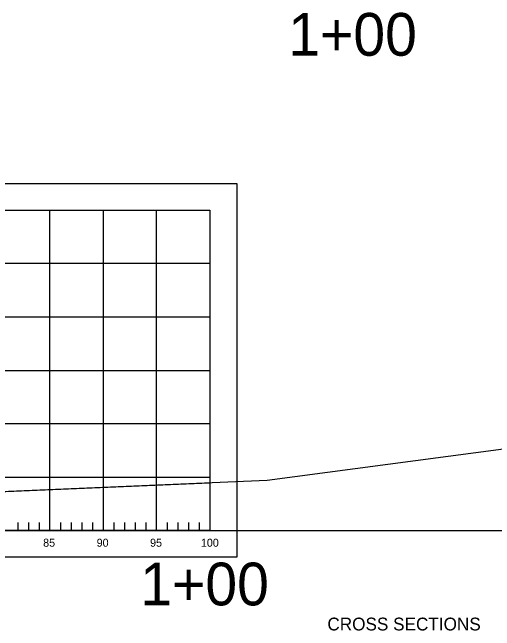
# Model space of a CAD drawing. Extents: x 1578769 to 1579225, y 724002 to 724828.
# Drawn here: x 1578909.3 to 1578954.4, y 724517.6 to 724575.5 of the extents above; entities that cross this region are included whole.
import ezdxf

# ---------------------------------------------------------------- set-up
doc = ezdxf.new("R2010")
doc.units = 0
for name, color, linetype in [('1', 7, 'Continuous'), ('Default', 7, 'Continuous'), ('Old_Level_1', 7, 'Continuous'), ('Old_Level_41', 7, 'Continuous'), ('Old_Level_42', 7, 'Continuous'), ('R_Border', 7, 'Continuous'), ('R_Exist Surface', 7, 'Continuous')]:
    doc.layers.add(name, color=color, linetype=linetype)

msp = doc.modelspace()

# ---------------------------------------------------------------- linework, layer by layer
at = {"layer": 'Default'}
msp.add_line((1578827.766, 724526.976), (1579127.766, 724526.976), dxfattribs=at)
msp.add_lwpolyline([(1578827.766, 724545.778), (1578841.746, 724545.874), (1578855.126, 724545.979), (1578880.286, 724546.165), (1578882.476, 724543.201), (1578888.466, 724535.266), (1578896.646, 724531.004), (1578897.956, 724530.207), (1578900.066, 724530.294), (1578933.126, 724531.692), (1578958.306, 724535.052), (1578969.886, 724536.54), (1578983.926, 724537.607), (1579000.856, 724538.888), (1579028.426, 724540.267), (1579057.456, 724541.791), (1579058.756, 724541.812)], dxfattribs=at)
at = {"layer": 'Old_Level_1'}
for points in [[(1578822.766, 724559.476), (1578930.266, 724559.476), (1578930.266, 724524.476), (1578822.766, 724524.476)], [(1578827.766, 724556.976), (1578927.766, 724556.976), (1578927.766, 724526.976), (1578827.766, 724526.976)]]:
    msp.add_lwpolyline(points, close=True, dxfattribs=at)
at = {"layer": 'Old_Level_41'}
for p, q in [((1578912.766, 724526.976), (1578912.766, 724556.976)), ((1578917.766, 724556.976), (1578917.766, 724526.976)), ((1578922.766, 724526.976), (1578922.766, 724556.976))]:
    msp.add_line(p, q, dxfattribs=at)
for points in [[(1578927.766, 724551.976), (1578827.766, 724551.976)], [(1578927.766, 724546.976), (1578827.766, 724546.976)], [(1578888.475, 724541.976), (1578927.766, 724541.976)], [(1578927.766, 724536.976), (1578827.766, 724536.976)], [(1578827.766, 724531.976), (1578927.766, 724531.976)]]:
    msp.add_lwpolyline(points, dxfattribs=at)
at = {"layer": 'Old_Level_42'}
for p, q in [((1578909.766, 724527.726), (1578909.766, 724526.976)), ((1578910.766, 724527.726), (1578910.766, 724526.976)), ((1578911.766, 724527.726), (1578911.766, 724526.976)), ((1578913.766, 724527.726), (1578913.766, 724526.976)), ((1578914.766, 724527.726), (1578914.766, 724526.976)), ((1578915.766, 724527.726), (1578915.766, 724526.976)), ((1578916.766, 724527.726), (1578916.766, 724526.976)), ((1578918.766, 724527.726), (1578918.766, 724526.976)), ((1578919.766, 724527.726), (1578919.766, 724526.976)), ((1578920.766, 724527.726), (1578920.766, 724526.976)), ((1578921.766, 724527.726), (1578921.766, 724526.976)), ((1578923.766, 724527.726), (1578923.766, 724526.976)), ((1578924.766, 724527.726), (1578924.766, 724526.976)), ((1578925.766, 724527.726), (1578925.766, 724526.976)), ((1578926.766, 724527.726), (1578926.766, 724526.976))]:
    msp.add_line(p, q, dxfattribs=at)
at = {"layer": 'R_Exist Surface'}
msp.add_lwpolyline([(1578827.766, 724545.753), (1578832.87, 724545.829), (1578835.855, 724545.829), (1578849.85, 724545.921), (1578865.935, 724546.072), (1578876.895, 724546.144), (1578879.811, 724546.167), (1578880.852, 724545.469), (1578882.795, 724542.798), (1578885.883, 724538.793), (1578888.763, 724535.059), (1578896.849, 724530.913), (1578897.81, 724530.272), (1578902.771, 724530.386), (1578927.766, 724531.445)], dxfattribs=at)

# ---------------------------------------------------------------- texts
at = {"layer": '1'}
for s, p in [('85', (1578912.147, 724525.466)), ('90', (1578917.158, 724525.466)), ('95', (1578922.158, 724525.466)), ('100', (1578926.916, 724525.466))]:
    msp.add_text(s, height=0.75, dxfattribs=at).set_placement(p)
at = {"layer": 'Default'}
for p in [(1578935.085, 724571.446), (1578921.231, 724519.976)]:
    msp.add_text('1+00', height=4, dxfattribs=at).set_placement(p)
at = {"layer": 'R_Border'}
msp.add_text('CROSS SECTIONS', height=1.2, dxfattribs=at).set_placement((1578938.756, 724517.626))

doc.saveas('drawing.dxf')
